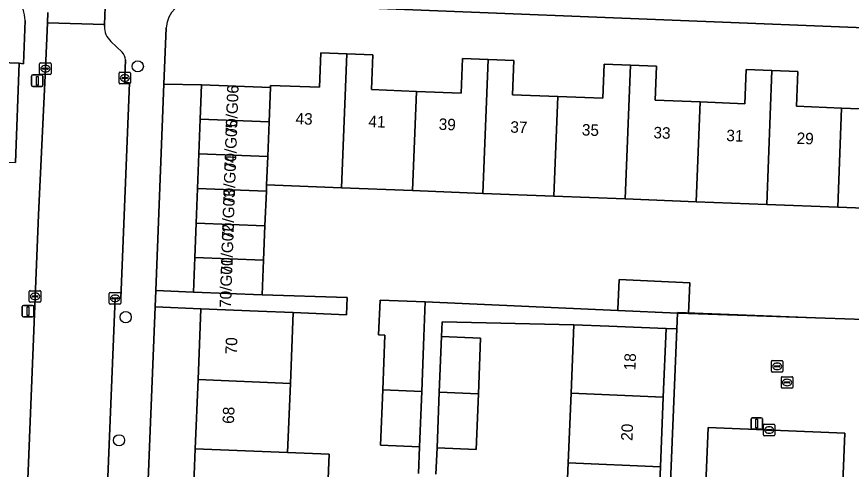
# Model space of a CAD drawing. Extents: x 161354 to 162026, y 386504 to 387460.
# Drawn here: x 161514.1 to 161586.7, y 387176.7 to 387216.1 of the extents above; entities that cross this region are included whole.
import ezdxf

# ---------------------------------------------------------------- set-up
doc = ezdxf.new("R2010")
doc.units = 0
for name, color, linetype in [('IMGEO_Boom', 7, 'Continuous'), ('IMGEO_Brandkraan', 7, 'Continuous'), ('IMGEO_Erf', 7, 'Continuous'), ('IMGEO_Groenvoorziening', 7, 'Continuous'), ('IMGEO_Kolk', 7, 'Continuous'), ('IMGEO_Lichtmast', 7, 'Continuous'), ('IMGEO_Muur', 7, 'Continuous'), ('IMGEO_Pand', 7, 'Continuous'), ('IMGEO_Pand_nummerreeks', 7, 'Continuous'), ('IMGEO_Rijbaan_lokaal_open', 7, 'Continuous'), ('IMGEO_Rioolput', 7, 'Continuous'), ('IMGEO_Voetpad_open', 7, 'Continuous')]:
    doc.layers.add(name, color=color, linetype=linetype)

msp = doc.modelspace()

# ---------------------------------------------------------------- linework, layer by layer
at = {"layer": 'IMGEO_Boom'}
for centre in [(161524.613, 387211.769), (161523.565, 387189.958), (161522.986, 387179.251)]:
    msp.add_circle(centre, 0.489, dxfattribs=at)
at = {"layer": 'IMGEO_Brandkraan'}
for p, q in [((161580.637, 387183.855), (161580.637, 387184.707)), ((161580.712, 387184.781), (161581.564, 387184.781)), ((161580.896, 387184.275), (161580.896, 387184.287)), ((161581.334, 387184.238), (161580.936, 387184.238)), ((161580.939, 387184.324), (161581.337, 387184.324)), ((161581.125, 387184.561), (161581.15, 387184.561)), ((161581.38, 387184.287), (161581.38, 387184.275)), ((161581.638, 387184.707), (161581.638, 387183.855)), ((161581.564, 387183.781), (161580.712, 387183.781)), ((161581.148, 387184.001), (161581.123, 387184.001))]:
    msp.add_line(p, q, dxfattribs=at)
for points in [[(161580.637, 387183.855), (161580.637, 387184.707)], [(161580.712, 387184.781), (161581.564, 387184.781)], [(161581.638, 387184.707), (161581.638, 387183.855)], [(161581.564, 387183.781), (161580.712, 387183.781)]]:
    msp.add_lwpolyline(points, dxfattribs=at)
for centre, radius, start, end in [((161580.714, 387184.705), 0.0765, 91.55205, 178.44795), ((161580.714, 387184.705), 0.0765, 91.55205, 178.44795), ((161580.936, 387184.284), 0.0403, 85.87752, 175.75265), ((161580.933, 387184.274), 0.0366, 178.93798, 274.71019), ((161581.337, 387184.281), 0.043, 264.86636, 352.45326), ((161581.341, 387184.286), 0.0386, 1.73085, 96.63898), ((161581.562, 387184.705), 0.0765, 1.55205, 88.44795), ((161581.562, 387184.705), 0.0765, 1.55205, 88.44795), ((161580.714, 387183.857), 0.0765, 181.55205, 268.44795), ((161580.714, 387183.857), 0.0765, 181.55205, 268.44795), ((161581.562, 387183.857), 0.0765, 271.55205, 358.44795), ((161581.562, 387183.857), 0.0765, 271.55205, 358.44795)]:
    msp.add_arc(centre, radius, start, end, dxfattribs=at)
for centre, major_axis, ratio, start_param, end_param in [((161581.124, 387184.281), (-0.387, 0.002), 0.722429, 4.712389, 7.853982), ((161581.149, 387184.281), (-0.39, 0.002), 0.717154, 1.570796, 4.712389)]:
    msp.add_ellipse(centre, major_axis=major_axis, ratio=ratio, start_param=start_param, end_param=end_param, dxfattribs=at)
at = {"layer": 'IMGEO_Erf'}
for points in [[(161611.197, 387214.187), (161529.603, 387217.441)], [(161485.606, 387216.26), (161485.485, 387213.195), (161489.414, 387213.039), (161493.341, 387212.884), (161493.463, 387215.959), (161495.731, 387215.869), (161497.996, 387215.78), (161497.874, 387212.71), (161500, 387212.626), (161501.791, 387212.555), (161505.705, 387212.4), (161505.827, 387215.474), (161508.091, 387215.385), (161510.355, 387215.295), (161510.233, 387212.198), (161514.305, 387212.037), (161514.678, 387211.99), (161514.808, 387215.743)], [(161527.095, 387215.125), (161526.897, 387210.221), (161530.174, 387210.171), (161536.165, 387209.939), (161536.172, 387210.111), (161540.432, 387209.946), (161540.549, 387212.947), (161542.81, 387212.859), (161545.071, 387212.771), (161544.954, 387209.747), (161548.865, 387209.595), (161552.777, 387209.443), (161552.894, 387212.465), (161555.125, 387212.379), (161557.357, 387212.292), (161557.241, 387209.297), (161561.172, 387209.144), (161565.103, 387208.992), (161565.218, 387211.961), (161567.498, 387211.872), (161569.777, 387211.784), (161569.662, 387208.821), (161573.558, 387208.67), (161577.454, 387208.518), (161577.569, 387211.484), (161579.818, 387211.397), (161582.063, 387211.31), (161581.946, 387208.296), (161585.88, 387208.143), (161589.814, 387207.991)], [(161573.218, 387200.001), (161567.042, 387200.241), (161560.833, 387200.482), (161554.667, 387200.721), (161548.526, 387200.96), (161542.352, 387201.199), (161535.83, 387201.452), (161535.808, 387200.916), (161535.687, 387197.909), (161535.566, 387194.902), (161535.445, 387191.894), (161542.833, 387191.665), (161542.789, 387190.166), (161538.156, 387190.354), (161537.905, 387184.202), (161537.66, 387178.192), (161541.28, 387178.044), (161541.048, 387172.377)], [(161591.744, 387199.282), (161585.542, 387199.523), (161579.361, 387199.763), (161573.218, 387200.001)], [(161549.049, 387176.376), (161549.142, 387178.689), (161545.744, 387178.825), (161545.937, 387183.642), (161546.127, 387188.404), (161545.585, 387188.426), (161545.705, 387191.443), (161549.645, 387191.286), (161566.411, 387190.543), (161566.414, 387190.62), (161566.531, 387193.225), (161572.674, 387192.949), (161572.553, 387190.267), (161589.556, 387189.7)], [(161529.367, 387172.467), (161529.614, 387178.52), (161529.859, 387184.531), (161530.11, 387190.682), (161526.117, 387190.845), (161524.153, 387142.124)], [(161561.821, 387171.184), (161562.076, 387177.302), (161562.329, 387183.353), (161562.578, 387189.302), (161551.116, 387189.563), (161551.063, 387188.269), (161554.46, 387188.129), (161554.262, 387183.301), (161554.063, 387178.465), (161550.666, 387178.604), (161550.572, 387176.315)], [(161569.449, 387138.419), (161571.53, 387188.93), (161570.606, 387188.967), (161570.356, 387182.999), (161570.104, 387176.948), (161569.848, 387170.83)]]:
    msp.add_lwpolyline(points, dxfattribs=at)
for centre, radius, start, end in [((161511.88, 387215.724), 2.928, 0.38015, 39.75976), ((161529.509, 387215.027), 2.416, 87.76425, 177.67729)]:
    msp.add_arc(centre, radius, start, end, dxfattribs=at)
at = {"layer": 'IMGEO_Groenvoorziening'}
msp.add_lwpolyline([(161586.166, 387179.869), (161574.269, 387180.36), (161572.538, 387138.324), (161584.444, 387137.853)], close=True, dxfattribs=at)
at = {"layer": 'IMGEO_Kolk'}
for p, q in [((161516.075, 387211.143), (161516.075, 387211.995)), ((161516.15, 387212.069), (161517.002, 387212.069)), ((161516.563, 387211.849), (161516.588, 387211.849)), ((161517.076, 387211.995), (161517.076, 387211.143)), ((161517.002, 387211.069), (161516.15, 387211.069)), ((161516.334, 387211.563), (161516.334, 387211.575)), ((161516.772, 387211.526), (161516.374, 387211.526)), ((161516.377, 387211.612), (161516.775, 387211.612)), ((161516.586, 387211.289), (161516.561, 387211.289)), ((161516.818, 387211.575), (161516.818, 387211.563)), ((161522.986, 387210.333), (161522.986, 387211.185)), ((161523.061, 387211.259), (161523.913, 387211.259)), ((161523.474, 387211.039), (161523.499, 387211.039)), ((161523.987, 387211.185), (161523.987, 387210.333)), ((161523.245, 387210.753), (161523.245, 387210.765)), ((161523.683, 387210.716), (161523.285, 387210.716)), ((161523.288, 387210.802), (161523.686, 387210.802)), ((161523.497, 387210.479), (161523.472, 387210.479)), ((161523.729, 387210.765), (161523.729, 387210.753)), ((161523.913, 387210.259), (161523.061, 387210.259)), ((161515.176, 387191.337), (161515.176, 387192.189)), ((161515.251, 387192.263), (161516.103, 387192.263)), ((161516.177, 387192.189), (161516.177, 387191.337)), ((161515.435, 387191.757), (161515.435, 387191.769)), ((161515.873, 387191.72), (161515.475, 387191.72)), ((161515.478, 387191.806), (161515.876, 387191.806)), ((161515.687, 387191.483), (161515.662, 387191.483)), ((161515.664, 387192.043), (161515.689, 387192.043)), ((161515.919, 387191.769), (161515.919, 387191.757)), ((161522.136, 387191.168), (161522.136, 387192.02)), ((161522.211, 387192.094), (161523.063, 387192.094)), ((161522.395, 387191.588), (161522.395, 387191.6)), ((161522.833, 387191.551), (161522.435, 387191.551)), ((161522.438, 387191.637), (161522.836, 387191.637)), ((161522.624, 387191.874), (161522.649, 387191.874)), ((161522.879, 387191.6), (161522.879, 387191.588)), ((161523.137, 387192.02), (161523.137, 387191.168)), ((161516.103, 387191.263), (161515.251, 387191.263)), ((161523.063, 387191.094), (161522.211, 387191.094)), ((161522.647, 387191.314), (161522.622, 387191.314)), ((161579.075, 387179.717), (161579.075, 387180.569)), ((161579.15, 387180.643), (161580.002, 387180.643)), ((161580.076, 387180.569), (161580.076, 387179.717)), ((161579.334, 387180.137), (161579.334, 387180.149)), ((161579.772, 387180.1), (161579.374, 387180.1)), ((161579.377, 387180.186), (161579.775, 387180.186)), ((161579.586, 387179.863), (161579.561, 387179.863)), ((161579.563, 387180.423), (161579.588, 387180.423)), ((161579.818, 387180.149), (161579.818, 387180.137)), ((161580.002, 387179.643), (161579.15, 387179.643))]:
    msp.add_line(p, q, dxfattribs=at)
for points in [[(161516.075, 387211.143), (161516.075, 387211.995)], [(161516.15, 387212.069), (161517.002, 387212.069)], [(161517.076, 387211.995), (161517.076, 387211.143)], [(161517.002, 387211.069), (161516.15, 387211.069)], [(161522.986, 387210.333), (161522.986, 387211.185)], [(161523.061, 387211.259), (161523.913, 387211.259)], [(161523.987, 387211.185), (161523.987, 387210.333)], [(161523.913, 387210.259), (161523.061, 387210.259)], [(161515.176, 387191.337), (161515.176, 387192.189)], [(161515.251, 387192.263), (161516.103, 387192.263)], [(161516.177, 387192.189), (161516.177, 387191.337)], [(161522.136, 387191.168), (161522.136, 387192.02)], [(161522.211, 387192.094), (161523.063, 387192.094)], [(161523.137, 387192.02), (161523.137, 387191.168)], [(161516.103, 387191.263), (161515.251, 387191.263)], [(161523.063, 387191.094), (161522.211, 387191.094)], [(161579.075, 387179.717), (161579.075, 387180.569)], [(161579.15, 387180.643), (161580.002, 387180.643)], [(161580.076, 387180.569), (161580.076, 387179.717)], [(161580.002, 387179.643), (161579.15, 387179.643)]]:
    msp.add_lwpolyline(points, dxfattribs=at)
for centre, radius, start, end in [((161516.152, 387211.993), 0.0765, 91.55205, 178.44795), ((161516.152, 387211.993), 0.0765, 91.55205, 178.44795), ((161517, 387211.993), 0.0765, 1.55205, 88.44795), ((161517, 387211.993), 0.0765, 1.55205, 88.44795), ((161516.152, 387211.145), 0.0765, 181.55205, 268.44795), ((161516.152, 387211.145), 0.0765, 181.55205, 268.44795), ((161516.374, 387211.572), 0.0403, 85.87752, 175.75265), ((161516.371, 387211.562), 0.0366, 178.93798, 274.71019), ((161516.775, 387211.569), 0.043, 264.86636, 352.45326), ((161516.779, 387211.574), 0.0386, 1.73085, 96.63898), ((161517, 387211.145), 0.0765, 271.55205, 358.44795), ((161517, 387211.145), 0.0765, 271.55205, 358.44795), ((161523.063, 387211.183), 0.0765, 91.55205, 178.44795), ((161523.063, 387211.183), 0.0765, 91.55205, 178.44795), ((161523.911, 387211.183), 0.0765, 1.55205, 88.44795), ((161523.911, 387211.183), 0.0765, 1.55205, 88.44795), ((161523.063, 387210.335), 0.0765, 181.55205, 268.44795), ((161523.063, 387210.335), 0.0765, 181.55205, 268.44795), ((161523.285, 387210.762), 0.0403, 85.87752, 175.75265), ((161523.282, 387210.752), 0.0366, 178.93798, 274.71019), ((161523.686, 387210.759), 0.043, 264.86636, 352.45326), ((161523.69, 387210.764), 0.0386, 1.73085, 96.63898), ((161523.911, 387210.335), 0.0765, 271.55205, 358.44795), ((161523.911, 387210.335), 0.0765, 271.55205, 358.44795), ((161515.253, 387192.187), 0.0765, 91.55205, 178.44795), ((161515.253, 387192.187), 0.0765, 91.55205, 178.44795), ((161516.101, 387192.187), 0.0765, 1.55205, 88.44795), ((161516.101, 387192.187), 0.0765, 1.55205, 88.44795), ((161515.475, 387191.766), 0.0403, 85.87752, 175.75265), ((161515.472, 387191.756), 0.0366, 178.93798, 274.71019), ((161515.876, 387191.763), 0.043, 264.86636, 352.45326), ((161515.88, 387191.768), 0.0386, 1.73085, 96.63898), ((161522.213, 387192.018), 0.0765, 91.55205, 178.44795), ((161522.213, 387192.018), 0.0765, 91.55205, 178.44795), ((161522.435, 387191.597), 0.0403, 85.87752, 175.75265), ((161522.432, 387191.587), 0.0366, 178.93798, 274.71019), ((161522.836, 387191.594), 0.043, 264.86636, 352.45326), ((161522.84, 387191.599), 0.0386, 1.73085, 96.63898), ((161523.061, 387192.018), 0.0765, 1.55205, 88.44795), ((161523.061, 387192.018), 0.0765, 1.55205, 88.44795), ((161515.253, 387191.339), 0.0765, 181.55205, 268.44795), ((161515.253, 387191.339), 0.0765, 181.55205, 268.44795), ((161516.101, 387191.339), 0.0765, 271.55205, 358.44795), ((161516.101, 387191.339), 0.0765, 271.55205, 358.44795), ((161522.213, 387191.17), 0.0765, 181.55205, 268.44795), ((161522.213, 387191.17), 0.0765, 181.55205, 268.44795), ((161523.061, 387191.17), 0.0765, 271.55205, 358.44795), ((161523.061, 387191.17), 0.0765, 271.55205, 358.44795), ((161579.152, 387180.567), 0.0765, 91.55205, 178.44795), ((161579.152, 387180.567), 0.0765, 91.55205, 178.44795), ((161580, 387180.567), 0.0765, 1.55205, 88.44795), ((161580, 387180.567), 0.0765, 1.55205, 88.44795), ((161579.374, 387180.146), 0.0403, 85.87752, 175.75265), ((161579.371, 387180.136), 0.0366, 178.93798, 274.71019), ((161579.775, 387180.143), 0.043, 264.86636, 352.45326), ((161579.779, 387180.148), 0.0386, 1.73085, 96.63898), ((161579.152, 387179.719), 0.0765, 181.55205, 268.44795), ((161579.152, 387179.719), 0.0765, 181.55205, 268.44795), ((161580, 387179.719), 0.0765, 271.55205, 358.44795), ((161580, 387179.719), 0.0765, 271.55205, 358.44795)]:
    msp.add_arc(centre, radius, start, end, dxfattribs=at)
for centre, major_axis, ratio, start_param, end_param in [((161516.562, 387211.569), (-0.387, 0.002), 0.722429, 4.712389, 7.853982), ((161516.587, 387211.569), (-0.39, 0.002), 0.717154, 1.570796, 4.712389), ((161523.473, 387210.759), (-0.387, 0.002), 0.722429, 4.712389, 7.853982), ((161523.498, 387210.759), (-0.39, 0.002), 0.717154, 1.570796, 4.712389), ((161515.663, 387191.763), (-0.387, 0.002), 0.722429, 4.712389, 7.853982), ((161515.688, 387191.763), (-0.39, 0.002), 0.717154, 1.570796, 4.712389), ((161522.623, 387191.594), (-0.387, 0.002), 0.722429, 4.712389, 7.853982), ((161522.648, 387191.594), (-0.39, 0.002), 0.717154, 1.570796, 4.712389), ((161579.562, 387180.143), (-0.387, 0.002), 0.722429, 4.712389, 7.853982), ((161579.587, 387180.143), (-0.39, 0.002), 0.717154, 1.570796, 4.712389)]:
    msp.add_ellipse(centre, major_axis=major_axis, ratio=ratio, start_param=start_param, end_param=end_param, dxfattribs=at)
at = {"layer": 'IMGEO_Lichtmast'}
for p, q in [((161515.372, 387210.122), (161515.372, 387210.922)), ((161515.372, 387210.922), (161515.372, 387210.122)), ((161515.472, 387211.022), (161516.262, 387211.022)), ((161516.262, 387211.022), (161515.472, 387211.022)), ((161516.362, 387210.922), (161516.362, 387210.122)), ((161516.362, 387210.122), (161516.362, 387210.922)), ((161516.262, 387210.022), (161515.472, 387210.022)), ((161515.472, 387210.022), (161516.262, 387210.022)), ((161514.567, 387190.085), (161514.567, 387190.885)), ((161514.567, 387190.885), (161514.567, 387190.085)), ((161514.667, 387190.985), (161515.457, 387190.985)), ((161515.457, 387190.985), (161514.667, 387190.985)), ((161515.557, 387190.885), (161515.557, 387190.085)), ((161515.557, 387190.085), (161515.557, 387190.885)), ((161515.457, 387189.985), (161514.667, 387189.985)), ((161514.667, 387189.985), (161515.457, 387189.985)), ((161578.003, 387180.318), (161578.003, 387181.118)), ((161578.003, 387181.118), (161578.003, 387180.318)), ((161578.103, 387181.218), (161578.893, 387181.218)), ((161578.893, 387181.218), (161578.103, 387181.218)), ((161578.993, 387181.118), (161578.993, 387180.318)), ((161578.993, 387180.318), (161578.993, 387181.118)), ((161578.893, 387180.218), (161578.103, 387180.218)), ((161578.103, 387180.218), (161578.893, 387180.218))]:
    msp.add_line(p, q, dxfattribs=at)
for points in [[(161515.792, 387210.897), (161515.942, 387210.897), (161515.942, 387210.147), (161515.792, 387210.147), (161515.792, 387210.897)], [(161514.987, 387190.86), (161515.137, 387190.86), (161515.137, 387190.11), (161514.987, 387190.11), (161514.987, 387190.86)], [(161578.423, 387181.093), (161578.573, 387181.093), (161578.573, 387180.343), (161578.423, 387180.343), (161578.423, 387181.093)]]:
    msp.add_lwpolyline(points, dxfattribs=at)
for centre, start, end in [((161515.472, 387210.922), 90, 180), ((161515.472, 387210.922), 90, 180), ((161516.262, 387210.922), 0, 90), ((161516.262, 387210.922), 360, 90), ((161515.472, 387210.122), 180, 270), ((161515.472, 387210.122), 180, 270), ((161516.262, 387210.122), 270, 0), ((161516.262, 387210.122), 270, 0), ((161514.667, 387190.885), 90, 180), ((161514.667, 387190.885), 90, 180), ((161515.457, 387190.885), 0, 90), ((161515.457, 387190.885), 360, 90), ((161514.667, 387190.085), 180, 270), ((161514.667, 387190.085), 180, 270), ((161515.457, 387190.085), 270, 0), ((161515.457, 387190.085), 270, 0), ((161578.103, 387181.118), 90, 180), ((161578.103, 387181.118), 90, 180), ((161578.893, 387181.118), 0, 90), ((161578.893, 387181.118), 360, 90), ((161578.103, 387180.318), 180, 270), ((161578.103, 387180.318), 180, 270), ((161578.893, 387180.318), 270, 0), ((161578.893, 387180.318), 270, 0)]:
    msp.add_arc(centre, 0.1, start, end, dxfattribs=at)
at = {"layer": 'IMGEO_Muur'}
msp.add_lwpolyline([(161571.591, 387190.403), (161589.556, 387189.7)], dxfattribs=at)
at = {"layer": 'IMGEO_Pand'}
for points in [[(161514.305, 387212.037), (161510.233, 387212.198), (161510.355, 387215.295), (161508.091, 387215.385), (161507.633, 387203.649), (161508.967, 387203.596), (161513.963, 387203.398)], [(161535.928, 387203.924), (161535.83, 387201.452), (161542.352, 387201.199), (161542.81, 387212.859), (161540.549, 387212.947), (161540.432, 387209.946), (161536.172, 387210.111), (161536.165, 387209.939), (161536.046, 387206.931)], [(161542.352, 387201.199), (161548.526, 387200.96), (161548.865, 387209.595), (161544.954, 387209.747), (161545.071, 387212.771), (161542.81, 387212.859)], [(161548.526, 387200.96), (161554.667, 387200.721), (161555.125, 387212.379), (161552.894, 387212.465), (161552.777, 387209.443), (161548.865, 387209.595)], [(161561.172, 387209.144), (161557.241, 387209.297), (161557.357, 387212.292), (161555.125, 387212.379), (161554.667, 387200.721), (161560.833, 387200.482)], [(161567.498, 387211.872), (161565.218, 387211.961), (161565.103, 387208.992), (161561.172, 387209.144), (161560.833, 387200.482), (161567.042, 387200.241)], [(161573.558, 387208.67), (161569.662, 387208.821), (161569.777, 387211.784), (161567.498, 387211.872), (161567.042, 387200.241), (161573.218, 387200.001)], [(161573.218, 387200.001), (161579.361, 387199.763), (161579.818, 387211.397), (161577.569, 387211.484), (161577.454, 387208.518), (161573.558, 387208.67)], [(161585.88, 387208.143), (161581.946, 387208.296), (161582.063, 387211.31), (161579.818, 387211.397), (161579.361, 387199.763), (161585.542, 387199.523)], [(161592.2, 387210.886), (161589.93, 387210.974), (161589.814, 387207.991), (161585.88, 387208.143), (161585.542, 387199.523), (161591.744, 387199.282)], [(161530.057, 387207.164), (161536.046, 387206.931), (161536.165, 387209.939), (161530.174, 387210.171)], [(161535.928, 387203.924), (161536.046, 387206.931), (161530.057, 387207.164), (161529.941, 387204.156)], [(161535.808, 387200.916), (161535.83, 387201.452), (161535.928, 387203.924), (161529.941, 387204.156), (161529.824, 387201.148)], [(161529.824, 387201.148), (161529.707, 387198.141), (161535.687, 387197.909), (161535.808, 387200.916)], [(161535.566, 387194.902), (161535.687, 387197.909), (161529.707, 387198.141), (161529.591, 387195.134)], [(161535.566, 387194.902), (161529.591, 387195.134), (161529.474, 387192.126), (161535.445, 387191.894)], [(161572.674, 387192.949), (161566.531, 387193.225), (161566.414, 387190.62), (161566.411, 387190.543), (161571.587, 387190.31), (161572.553, 387190.267)], [(161549.645, 387191.286), (161545.705, 387191.443), (161545.585, 387188.426), (161546.127, 387188.404), (161545.937, 387183.642), (161549.334, 387183.506), (161549.524, 387188.269)], [(161537.905, 387184.202), (161538.156, 387190.354), (161535.106, 387190.478), (161530.11, 387190.682), (161529.859, 387184.531)], [(161570.356, 387182.999), (161570.606, 387188.967), (161565.611, 387189.175), (161562.578, 387189.302), (161562.329, 387183.353)], [(161551.063, 387188.269), (161550.865, 387183.44), (161554.262, 387183.301), (161554.46, 387188.129)], [(161529.859, 387184.531), (161529.614, 387178.52), (161537.66, 387178.192), (161537.905, 387184.202)], [(161549.334, 387183.506), (161545.937, 387183.642), (161545.744, 387178.825), (161549.142, 387178.689)], [(161554.262, 387183.301), (161550.865, 387183.44), (161550.666, 387178.604), (161554.063, 387178.465)], [(161562.329, 387183.353), (161562.076, 387177.302), (161570.104, 387176.948), (161570.356, 387182.999)], [(161537.66, 387178.192), (161529.614, 387178.52), (161529.367, 387172.467), (161537.413, 387172.139), (161537.429, 387172.525), (161541.048, 387172.377), (161541.28, 387178.044)], [(161562.076, 387177.302), (161561.821, 387171.184), (161569.848, 387170.83), (161570.104, 387176.948)]]:
    msp.add_lwpolyline(points, close=True, dxfattribs=at)
at = {"layer": 'IMGEO_Rijbaan_lokaal_open'}
for points in [[(161516.79, 387216.438), (161516.757, 387215.567), (161521.729, 387215.412), (161521.779, 387216.916)], [(161521.716, 387215.261), (161521.729, 387215.412), (161516.757, 387215.567), (161516.576, 387211.569), (161515.97, 387198.858), (161514.171, 387154.297), (161513.967, 387149.285), (161513.863, 387148.592), (161520.885, 387148.487), (161522.637, 387191.598)], [(161523.264, 387212.995), (161522.279, 387213.938)], [(161522.637, 387191.598), (161523.135, 387191.586), (161523.897, 387210.328), (161523.464, 387210.338), (161523.487, 387210.759), (161523.535, 387212.344)]]:
    msp.add_lwpolyline(points, dxfattribs=at)
for centre, radius, start, end in [((161523.409, 387215.2), 1.694, 177.94107, 228.16309), ((161522.45, 387212.274), 1.088, 3.686, 41.51623)]:
    msp.add_arc(centre, radius, start, end, dxfattribs=at)
at = {"layer": 'IMGEO_Rioolput'}
for p, q in [((161579.77, 387185.252), (161579.77, 387186.104)), ((161579.845, 387186.178), (161580.697, 387186.178)), ((161580.029, 387185.672), (161580.029, 387185.684)), ((161580.467, 387185.635), (161580.069, 387185.635)), ((161580.072, 387185.721), (161580.47, 387185.721)), ((161580.258, 387185.958), (161580.283, 387185.958)), ((161580.513, 387185.684), (161580.513, 387185.672)), ((161580.771, 387186.104), (161580.771, 387185.252)), ((161580.697, 387185.178), (161579.845, 387185.178)), ((161580.281, 387185.398), (161580.256, 387185.398))]:
    msp.add_line(p, q, dxfattribs=at)
for points in [[(161579.77, 387185.252), (161579.77, 387186.104)], [(161579.845, 387186.178), (161580.697, 387186.178)], [(161580.771, 387186.104), (161580.771, 387185.252)], [(161580.697, 387185.178), (161579.845, 387185.178)]]:
    msp.add_lwpolyline(points, dxfattribs=at)
for centre, radius, start, end in [((161579.847, 387186.102), 0.0765, 91.55205, 178.44795), ((161579.847, 387186.102), 0.0765, 91.55205, 178.44795), ((161580.069, 387185.681), 0.0403, 85.87752, 175.75265), ((161580.066, 387185.671), 0.0366, 178.93798, 274.71019), ((161580.47, 387185.678), 0.043, 264.86636, 352.45326), ((161580.474, 387185.683), 0.0386, 1.73085, 96.63898), ((161580.695, 387186.102), 0.0765, 1.55205, 88.44795), ((161580.695, 387186.102), 0.0765, 1.55205, 88.44795), ((161579.847, 387185.254), 0.0765, 181.55205, 268.44795), ((161579.847, 387185.254), 0.0765, 181.55205, 268.44795), ((161580.695, 387185.254), 0.0765, 271.55205, 358.44795), ((161580.695, 387185.254), 0.0765, 271.55205, 358.44795)]:
    msp.add_arc(centre, radius, start, end, dxfattribs=at)
for centre, major_axis, ratio, start_param, end_param in [((161580.257, 387185.678), (-0.387, 0.002), 0.722429, 4.712389, 7.853982), ((161580.282, 387185.678), (-0.39, 0.002), 0.717154, 1.570796, 4.712389)]:
    msp.add_ellipse(centre, major_axis=major_axis, ratio=ratio, start_param=start_param, end_param=end_param, dxfattribs=at)
at = {"layer": 'IMGEO_Voetpad_open'}
for points in [[(161525.531, 387218.253), (161529.603, 387217.441), (161611.197, 387214.187), (161612.661, 387214.128), (161631.818, 387213.364), (161636.98, 387215.752)], [(161521.779, 387216.916), (161521.729, 387215.412), (161521.716, 387215.261)], [(161513.611, 387154.312), (161514.171, 387154.297), (161515.97, 387198.858), (161516.576, 387211.569), (161516.757, 387215.567), (161516.79, 387216.438)], [(161514.808, 387215.743), (161514.678, 387211.99), (161514.305, 387212.037), (161513.963, 387203.398)], [(161526.117, 387190.845), (161526.174, 387192.266), (161526.897, 387210.221), (161527.095, 387215.125)], [(161522.279, 387213.938), (161523.264, 387212.995)], [(161523.535, 387212.344), (161523.487, 387210.759), (161523.464, 387210.338), (161523.897, 387210.328), (161523.135, 387191.586), (161522.637, 387191.598), (161520.885, 387148.487), (161520.812, 387145.699), (161520.472, 387138.311)], [(161522.056, 387133.999), (161524.153, 387142.124), (161526.117, 387190.845)], [(161550.572, 387176.315), (161550.666, 387178.604), (161550.865, 387183.44), (161551.063, 387188.269), (161551.116, 387189.563), (161562.578, 387189.302), (161565.611, 387189.175), (161570.606, 387188.967), (161571.53, 387188.93), (161571.587, 387190.31), (161566.411, 387190.543), (161549.645, 387191.286), (161549.524, 387188.269), (161549.334, 387183.506), (161549.142, 387178.689), (161549.049, 387176.376)]]:
    msp.add_lwpolyline(points, dxfattribs=at)
for points in [[(161530.174, 387210.171), (161526.897, 387210.221), (161526.174, 387192.266), (161529.474, 387192.126), (161529.591, 387195.134), (161529.707, 387198.141), (161529.824, 387201.148), (161529.941, 387204.156), (161530.057, 387207.164)], [(161542.833, 387191.665), (161535.445, 387191.894), (161529.474, 387192.126), (161526.174, 387192.266), (161526.117, 387190.845), (161530.11, 387190.682), (161535.106, 387190.478), (161538.156, 387190.354), (161542.789, 387190.166)], [(161589.496, 387188.206), (161589.556, 387189.7), (161572.553, 387190.267), (161571.587, 387190.31), (161571.53, 387188.93), (161569.449, 387138.419), (161572.538, 387138.324), (161574.269, 387180.36), (161586.166, 387179.869), (161584.444, 387137.853), (161587.468, 387137.733)]]:
    msp.add_lwpolyline(points, close=True, dxfattribs=at)
for centre, radius, start, end in [((161511.88, 387215.724), 2.928, 0.38015, 39.75976), ((161529.509, 387215.027), 2.416, 87.76425, 177.67729), ((161523.409, 387215.2), 1.694, 177.94107, 228.16309), ((161522.45, 387212.274), 1.088, 3.686, 41.51623)]:
    msp.add_arc(centre, radius, start, end, dxfattribs=at)

# ---------------------------------------------------------------- texts
at = {"layer": 'IMGEO_Pand_nummerreeks'}
for s, rotation, p in [('70/G06', 88.02507, (161533.249, 387205.74)), ('43', 357.75061, (161538.334, 387206.743)), ('41', 357.75061, (161544.678, 387206.494)), ('70/G05', 88.02507, (161533.145, 387202.72)), ('39', 357.75061, (161550.796, 387206.253)), ('37', 357.75061, (161557.027, 387206.009)), ('35', 357.75061, (161563.258, 387205.764)), ('33', 357.75061, (161569.489, 387205.519)), ('31', 357.75061, (161575.833, 387205.27)), ('29', 357.75061, (161581.951, 387205.03)), ('70/G04', 88.02507, (161533.041, 387199.699)), ('70/G03', 88.02507, (161532.937, 387196.678)), ('70/G02', 88.02507, (161532.832, 387193.651)), ('70/G01', 88.02507, (161532.732, 387190.746)), ('70', 87.66373, (161533.23, 387186.706)), ('18', 87.60597, (161567.931, 387185.32)), ('68', 87.66373, (161532.984, 387180.667)), ('20', 87.60597, (161567.675, 387179.186))]:
    msp.add_text(s, height=1, rotation=rotation, dxfattribs=at).set_placement(p)

doc.saveas('drawing.dxf')
